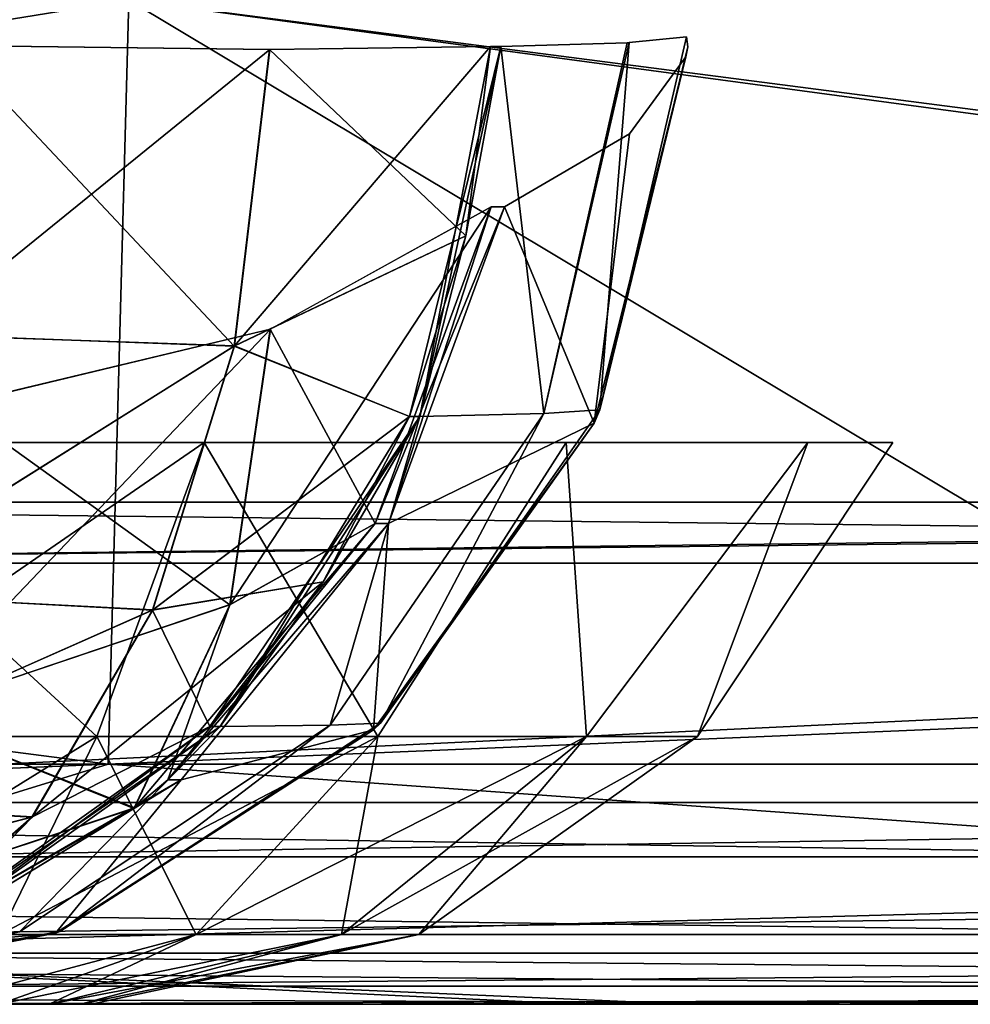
# Model space of a CAD drawing. Header units: millimetres. Extents: x -125 to 125, y -4 to 53.
# Tile 327 of 446: x 76.48 to 78.38, y -2 to -0.04. Entities that reach past the tile are written whole.
import ezdxf

# ---------------------------------------------------------------- set-up
doc = ezdxf.new("R2010")
doc.units = ezdxf.units.MM
doc.header["$LTSCALE"] = 65.185185
for name, color, linetype in [('1', 7, 'CONTINUOUS'), ('104', 7, 'CONTINUOUS'), ('105', 7, 'CONTINUOUS'), ('106', 7, 'CONTINUOUS'), ('107', 7, 'CONTINUOUS'), ('108', 7, 'CONTINUOUS'), ('109', 7, 'CONTINUOUS'), ('110', 7, 'CONTINUOUS'), ('121', 7, 'CONTINUOUS'), ('122', 7, 'CONTINUOUS'), ('123', 7, 'CONTINUOUS'), ('124', 7, 'CONTINUOUS'), ('125', 7, 'CONTINUOUS'), ('126', 7, 'CONTINUOUS'), ('127', 7, 'CONTINUOUS'), ('14', 7, 'CONTINUOUS'), ('18', 7, 'CONTINUOUS'), ('196', 7, 'CONTINUOUS'), ('197', 7, 'CONTINUOUS'), ('20', 7, 'CONTINUOUS'), ('205', 7, 'CONTINUOUS'), ('207', 7, 'CONTINUOUS'), ('209', 7, 'CONTINUOUS'), ('211', 7, 'CONTINUOUS'), ('4', 7, 'CONTINUOUS'), ('6', 7, 'CONTINUOUS')]:
    doc.layers.add(name, color=color, linetype=linetype)

msp = doc.modelspace()

# ---------------------------------------------------------------- linework, layer by layer
at = {"layer": '1', "color": 7, "linetype": 'CONTINUOUS'}
for points in [[(77.0002, -2, -124.334), (68.5248, -2, -122.5202), (67.2976, -2, -124.334), (77.0002, -2, -124.334)], [(77.5963, -2, -122.5707), (68.5248, -2, -122.5202), (77.0002, -2, -124.334), (77.5963, -2, -122.5707)], [(77.814, -2, 122.572), (76.0604, -2, 124.334), (68.7932, -2, 122.5215), (77.814, -2, 122.572)], [(77.0002, -2, 124.334), (76.0604, -2, 124.334), (77.814, -2, 122.572), (77.0002, -2, 124.334)], [(88.0069, -2, 124.334), (77.0002, -2, 124.334), (86.835, -2, 122.6287), (88.0069, -2, 124.334)], [(86.835, -2, 122.6287), (77.0002, -2, 124.334), (77.814, -2, 122.572), (86.835, -2, 122.6287)], [(79.2441, -2, -124.334), (77.5963, -2, -122.5707), (77.0002, -2, -124.334), (79.2441, -2, -124.334)], [(86.6941, -2, -122.6278), (77.5963, -2, -122.5707), (79.2441, -2, -124.334), (86.6941, -2, -122.6278)]]:
    msp.add_3dface(points, dxfattribs=at)
at = {"layer": '104', "color": 7, "linetype": 'CONTINUOUS'}
for points in [[(77.2805, -0.8292, 110.6939), (77.4416, -0.0927, 110.7691), (77.2598, -0.8292, 110.7382), (77.2805, -0.8292, 110.6939)], [(77.2598, -0.8292, 110.7382), (77.4416, -0.0927, 110.7691), (77.3723, -0.4694, 110.7906), (77.2598, -0.8292, 110.7382)], [(77.4416, -0.0927, 110.7691), (77.421, -0.0927, 110.8133), (77.3723, -0.4694, 110.7906), (77.4416, -0.0927, 110.7691)], [(76.862, -1.4466, 110.5525), (77.2805, -0.8292, 110.6939), (77.0877, -1.1589, 110.6578), (76.862, -1.4466, 110.5525)], [(76.8826, -1.4466, 110.5083), (77.2805, -0.8292, 110.6939), (76.862, -1.4466, 110.5525), (76.8826, -1.4466, 110.5083)], [(77.0877, -1.1589, 110.6578), (77.2805, -0.8292, 110.6939), (77.2598, -0.8292, 110.7382), (77.0877, -1.1589, 110.6578)], [(76.3053, -1.8565, 110.2389), (76.8826, -1.4466, 110.5083), (76.2846, -1.8565, 110.2832), (76.3053, -1.8565, 110.2389)], [(76.2846, -1.8565, 110.2832), (76.8826, -1.4466, 110.5083), (76.862, -1.4466, 110.5525), (76.2846, -1.8565, 110.2832)]]:
    msp.add_3dface(points, dxfattribs=at)
at = {"layer": '105', "color": 7, "linetype": 'CONTINUOUS'}
for points in [[(77.8117, -0.0734, 109.2893), (77.6979, -0.0846, 110.047), (77.6393, -0.8159, 109.2803), (77.8117, -0.0734, 109.2893)], [(77.4416, -0.0927, 110.7691), (77.2805, -0.8292, 110.6939), (77.5274, -0.8236, 110.0045), (77.4416, -0.0927, 110.7691)], [(77.6934, -0.0848, 110.0648), (77.4416, -0.0927, 110.7691), (77.5274, -0.8236, 110.0045), (77.6934, -0.0848, 110.0648)], [(77.6979, -0.0846, 110.047), (77.5274, -0.8236, 110.0045), (77.6393, -0.8159, 109.2803), (77.6979, -0.0846, 110.047)], [(77.6979, -0.0846, 110.047), (77.6934, -0.0848, 110.0648), (77.5274, -0.8236, 110.0045), (77.6979, -0.0846, 110.047)], [(77.5274, -0.8236, 110.0045), (77.1019, -1.4438, 109.8983), (77.202, -1.4399, 109.2572), (77.5274, -0.8236, 110.0045)], [(77.5274, -0.8236, 110.0045), (77.2805, -0.8292, 110.6939), (77.1019, -1.4438, 109.8983), (77.5274, -0.8236, 110.0045)], [(77.6393, -0.8159, 109.2803), (77.5274, -0.8236, 110.0045), (77.202, -1.4399, 109.2572), (77.6393, -0.8159, 109.2803)], [(77.2805, -0.8292, 110.6939), (76.8826, -1.4466, 110.5083), (77.1019, -1.4438, 109.8983), (77.2805, -0.8292, 110.6939)], [(76.8826, -1.4466, 110.5083), (76.3053, -1.8565, 110.2389), (76.4827, -1.8557, 109.7438), (76.8826, -1.4466, 110.5083)], [(77.1019, -1.4438, 109.8983), (76.4827, -1.8557, 109.7438), (76.5632, -1.8547, 109.2235), (77.1019, -1.4438, 109.8983)], [(77.1019, -1.4438, 109.8983), (76.8826, -1.4466, 110.5083), (76.4827, -1.8557, 109.7438), (77.1019, -1.4438, 109.8983)], [(77.202, -1.4399, 109.2572), (77.1019, -1.4438, 109.8983), (76.5632, -1.8547, 109.2235), (77.202, -1.4399, 109.2572)], [(75.7591, -2, 109.5632), (75.8159, -2, 109.1842), (76.5632, -1.8547, 109.2235), (75.7591, -2, 109.5632)], [(76.4827, -1.8557, 109.7438), (75.7591, -2, 109.5632), (76.5632, -1.8547, 109.2235), (76.4827, -1.8557, 109.7438)]]:
    msp.add_3dface(points, dxfattribs=at)
at = {"layer": '106', "color": 7, "linetype": 'CONTINUOUS'}
for points in [[(77.6983, -0.2664, 108.3011), (77.8107, -0.1128, 109.0402), (77.6278, -0.8429, 109.0487), (77.6983, -0.2664, 108.3011)], [(77.4491, -0.4119, 107.5902), (77.6983, -0.2664, 108.3011), (77.6278, -0.8429, 109.0487), (77.4491, -0.4119, 107.5902)], [(77.2178, -1.0424, 107.6859), (77.4491, -0.4119, 107.5902), (77.6278, -0.8429, 109.0487), (77.2178, -1.0424, 107.6859)], [(77.1883, -1.4536, 109.0691), (77.2178, -1.0424, 107.6859), (77.6278, -0.8429, 109.0487), (77.1883, -1.4536, 109.0691)], [(76.805, -1.553, 107.8565), (77.2178, -1.0424, 107.6859), (77.1883, -1.4536, 109.0691), (76.805, -1.553, 107.8565)], [(76.5544, -1.8584, 109.0985), (76.805, -1.553, 107.8565), (77.1883, -1.4536, 109.0691), (76.5544, -1.8584, 109.0985)], [(76.2583, -1.8849, 108.0826), (76.805, -1.553, 107.8565), (76.5544, -1.8584, 109.0985), (76.2583, -1.8849, 108.0826)], [(75.816, -2, 109.1327), (76.2583, -1.8849, 108.0826), (76.5544, -1.8584, 109.0985), (75.816, -2, 109.1327)]]:
    msp.add_3dface(points, dxfattribs=at)
at = {"layer": '107', "color": 7, "linetype": 'CONTINUOUS'}
for points in [[(77.4227, -0.4119, 107.5263), (77.2178, -1.0424, 107.6859), (77.1914, -1.0424, 107.622), (77.4227, -0.4119, 107.5263)], [(77.4491, -0.4119, 107.5902), (77.2178, -1.0424, 107.6859), (77.4227, -0.4119, 107.5263), (77.4491, -0.4119, 107.5902)], [(77.2178, -1.0424, 107.6859), (76.805, -1.553, 107.8565), (76.7786, -1.553, 107.7926), (77.2178, -1.0424, 107.6859)], [(77.1914, -1.0424, 107.622), (77.2178, -1.0424, 107.6859), (76.7786, -1.553, 107.7926), (77.1914, -1.0424, 107.622)], [(76.805, -1.553, 107.8565), (76.2583, -1.8849, 108.0826), (76.7108, -1.6098, 107.8207), (76.805, -1.553, 107.8565)], [(76.7786, -1.553, 107.7926), (76.805, -1.553, 107.8565), (76.7108, -1.6098, 107.8207), (76.7786, -1.553, 107.7926)], [(76.7108, -1.6098, 107.8207), (76.2583, -1.8849, 108.0826), (76.2319, -1.8849, 108.0187), (76.7108, -1.6098, 107.8207)]]:
    msp.add_3dface(points, dxfattribs=at)
at = {"layer": '108', "color": 7, "linetype": 'CONTINUOUS'}
for points in [[(77.4227, -0.4119, 107.5263), (77.1914, -1.0424, 107.622), (76.9823, -0.6554, 106.971), (77.4227, -0.4119, 107.5263)], [(76.9823, -0.6554, 106.971), (76.9021, -1.2043, 107.3305), (76.3491, -0.8071, 106.5984), (76.9823, -0.6554, 106.971)], [(76.9823, -0.6554, 106.971), (77.1914, -1.0424, 107.622), (76.9021, -1.2043, 107.3305), (76.9823, -0.6554, 106.971)], [(76.3491, -0.8071, 106.5984), (76.9021, -1.2043, 107.3305), (76.2477, -1.4251, 107.0221), (76.3491, -0.8071, 106.5984)], [(77.1914, -1.0424, 107.622), (76.7786, -1.553, 107.7926), (76.9021, -1.2043, 107.3305), (77.1914, -1.0424, 107.622)], [(76.9021, -1.2043, 107.3305), (76.7108, -1.6098, 107.8207), (76.2477, -1.4251, 107.0221), (76.9021, -1.2043, 107.3305)], [(76.7786, -1.553, 107.7926), (76.7108, -1.6098, 107.8207), (76.9021, -1.2043, 107.3305), (76.7786, -1.553, 107.7926)], [(76.2477, -1.4251, 107.0221), (76.7108, -1.6098, 107.8207), (76.0055, -1.8432, 107.6037), (76.2477, -1.4251, 107.0221)], [(76.7108, -1.6098, 107.8207), (76.2319, -1.8849, 108.0187), (76.0055, -1.8432, 107.6037), (76.7108, -1.6098, 107.8207)]]:
    msp.add_3dface(points, dxfattribs=at)
at = {"layer": '109', "color": 7, "linetype": 'CONTINUOUS'}
for points in [[(77.8117, -0.0734, 109.2893), (77.6393, -0.8159, 109.2803), (77.8144, -0.0932, 109.1648), (77.8117, -0.0734, 109.2893)], [(77.6393, -0.8159, 109.2803), (77.8107, -0.1128, 109.0402), (77.8144, -0.0932, 109.1648), (77.6393, -0.8159, 109.2803)], [(77.8107, -0.1128, 109.0402), (77.6393, -0.8159, 109.2803), (77.6278, -0.8429, 109.0487), (77.8107, -0.1128, 109.0402)], [(77.6393, -0.8159, 109.2803), (77.202, -1.4399, 109.2572), (77.6278, -0.8429, 109.0487), (77.6393, -0.8159, 109.2803)], [(77.202, -1.4399, 109.2572), (77.1883, -1.4536, 109.0691), (77.6278, -0.8429, 109.0487), (77.202, -1.4399, 109.2572)], [(77.202, -1.4399, 109.2572), (76.5632, -1.8547, 109.2235), (77.1883, -1.4536, 109.0691), (77.202, -1.4399, 109.2572)], [(76.5632, -1.8547, 109.2235), (76.5544, -1.8584, 109.0985), (77.1883, -1.4536, 109.0691), (76.5632, -1.8547, 109.2235)], [(76.5632, -1.8547, 109.2235), (75.8159, -2, 109.1842), (76.5544, -1.8584, 109.0985), (76.5632, -1.8547, 109.2235)], [(75.8159, -2, 109.1842), (75.8166, -2, 109.1584), (76.5544, -1.8584, 109.0985), (75.8159, -2, 109.1842)], [(75.8166, -2, 109.1584), (75.816, -2, 109.1327), (76.5544, -1.8584, 109.0985), (75.8166, -2, 109.1584)]]:
    msp.add_3dface(points, dxfattribs=at)
at = {"layer": '110', "color": 7, "linetype": 'CONTINUOUS'}
for points in [[(76.3477, -0.0906, 111.8256), (76.2803, -0.6667, 111.7313), (76.9815, -0.0986, 111.4214), (76.3477, -0.0906, 111.8256)], [(77.421, -0.0927, 110.8133), (76.9815, -0.0986, 111.4214), (76.9112, -0.6887, 111.3228), (77.421, -0.0927, 110.8133)], [(77.3723, -0.4694, 110.7906), (77.421, -0.0927, 110.8133), (76.9112, -0.6887, 111.3228), (77.3723, -0.4694, 110.7906)], [(76.9815, -0.0986, 111.4214), (76.2803, -0.6667, 111.7313), (76.9112, -0.6887, 111.3228), (76.9815, -0.0986, 111.4214)], [(77.2598, -0.8292, 110.7382), (77.3723, -0.4694, 110.7906), (76.9112, -0.6887, 111.3228), (77.2598, -0.8292, 110.7382)], [(76.2803, -0.6667, 111.7313), (76.1246, -1.1827, 111.4973), (76.9112, -0.6887, 111.3228), (76.2803, -0.6667, 111.7313)], [(76.9112, -0.6887, 111.3228), (76.1246, -1.1827, 111.4973), (76.7484, -1.2145, 111.0778), (76.9112, -0.6887, 111.3228)], [(77.2598, -0.8292, 110.7382), (76.9112, -0.6887, 111.3228), (76.7484, -1.2145, 111.0778), (77.2598, -0.8292, 110.7382)], [(77.0877, -1.1589, 110.6578), (77.2598, -0.8292, 110.7382), (76.7484, -1.2145, 111.0778), (77.0877, -1.1589, 110.6578)], [(77.0877, -1.1589, 110.6578), (76.7484, -1.2145, 111.0778), (76.5084, -1.6263, 110.7095), (77.0877, -1.1589, 110.6578)], [(76.862, -1.4466, 110.5525), (77.0877, -1.1589, 110.6578), (76.5084, -1.6263, 110.7095), (76.862, -1.4466, 110.5525)], [(76.1246, -1.1827, 111.4973), (75.8946, -1.5926, 111.1446), (76.7484, -1.2145, 111.0778), (76.1246, -1.1827, 111.4973)], [(76.7484, -1.2145, 111.0778), (75.8946, -1.5926, 111.1446), (76.5084, -1.6263, 110.7095), (76.7484, -1.2145, 111.0778)], [(76.2846, -1.8565, 110.2832), (76.862, -1.4466, 110.5525), (76.5084, -1.6263, 110.7095), (76.2846, -1.8565, 110.2832)], [(75.8946, -1.5926, 111.1446), (75.6105, -1.8598, 110.7043), (76.5084, -1.6263, 110.7095), (75.8946, -1.5926, 111.1446)], [(75.6105, -1.8598, 110.7043), (76.2118, -1.8867, 110.2492), (76.5084, -1.6263, 110.7095), (75.6105, -1.8598, 110.7043)], [(76.2118, -1.8867, 110.2492), (76.2846, -1.8565, 110.2832), (76.5084, -1.6263, 110.7095), (76.2118, -1.8867, 110.2492)]]:
    msp.add_3dface(points, dxfattribs=at)
at = {"layer": '121', "color": 7, "linetype": 'CONTINUOUS'}
for points in [[(77.3723, -0.4694, -110.7906), (77.421, -0.0927, -110.8133), (77.2805, -0.8292, -110.6939), (77.3723, -0.4694, -110.7906)], [(77.2805, -0.8292, -110.6939), (77.421, -0.0927, -110.8133), (77.4416, -0.0927, -110.7691), (77.2805, -0.8292, -110.6939)], [(77.2598, -0.8292, -110.7382), (77.3723, -0.4694, -110.7906), (77.2805, -0.8292, -110.6939), (77.2598, -0.8292, -110.7382)], [(76.8826, -1.4466, -110.5083), (77.2598, -0.8292, -110.7382), (77.2805, -0.8292, -110.6939), (76.8826, -1.4466, -110.5083)], [(77.0877, -1.1589, -110.6578), (77.2598, -0.8292, -110.7382), (76.8826, -1.4466, -110.5083), (77.0877, -1.1589, -110.6578)], [(76.862, -1.4466, -110.5525), (77.0877, -1.1589, -110.6578), (76.8826, -1.4466, -110.5083), (76.862, -1.4466, -110.5525)], [(76.2846, -1.8565, -110.2832), (76.862, -1.4466, -110.5525), (76.3053, -1.8565, -110.2389), (76.2846, -1.8565, -110.2832)], [(76.3053, -1.8565, -110.2389), (76.862, -1.4466, -110.5525), (76.8826, -1.4466, -110.5083), (76.3053, -1.8565, -110.2389)]]:
    msp.add_3dface(points, dxfattribs=at)
at = {"layer": '122', "color": 7, "linetype": 'CONTINUOUS'}
for points in [[(77.6393, -0.8159, -109.2803), (77.6979, -0.0846, -110.047), (77.8117, -0.0734, -109.2893), (77.6393, -0.8159, -109.2803)], [(77.2805, -0.8292, -110.6939), (77.4416, -0.0927, -110.7691), (77.5274, -0.8236, -110.0045), (77.2805, -0.8292, -110.6939)], [(77.5274, -0.8236, -110.0045), (77.4416, -0.0927, -110.7691), (77.6934, -0.0848, -110.0648), (77.5274, -0.8236, -110.0045)], [(77.6979, -0.0846, -110.047), (77.5274, -0.8236, -110.0045), (77.6934, -0.0848, -110.0648), (77.6979, -0.0846, -110.047)], [(77.5274, -0.8236, -110.0045), (77.6979, -0.0846, -110.047), (77.6393, -0.8159, -109.2803), (77.5274, -0.8236, -110.0045)], [(77.1019, -1.4438, -109.8983), (77.2805, -0.8292, -110.6939), (77.5274, -0.8236, -110.0045), (77.1019, -1.4438, -109.8983)], [(77.1019, -1.4438, -109.8983), (77.5274, -0.8236, -110.0045), (77.202, -1.4399, -109.2572), (77.1019, -1.4438, -109.8983)], [(77.202, -1.4399, -109.2572), (77.5274, -0.8236, -110.0045), (77.6393, -0.8159, -109.2803), (77.202, -1.4399, -109.2572)], [(76.8826, -1.4466, -110.5083), (77.2805, -0.8292, -110.6939), (77.1019, -1.4438, -109.8983), (76.8826, -1.4466, -110.5083)], [(76.3053, -1.8565, -110.2389), (76.8826, -1.4466, -110.5083), (76.4827, -1.8557, -109.7438), (76.3053, -1.8565, -110.2389)], [(76.4827, -1.8557, -109.7438), (76.8826, -1.4466, -110.5083), (77.1019, -1.4438, -109.8983), (76.4827, -1.8557, -109.7438)], [(76.4827, -1.8557, -109.7438), (77.1019, -1.4438, -109.8983), (76.5632, -1.8547, -109.2235), (76.4827, -1.8557, -109.7438)], [(76.5632, -1.8547, -109.2235), (77.1019, -1.4438, -109.8983), (77.202, -1.4399, -109.2572), (76.5632, -1.8547, -109.2235)], [(75.8159, -2, -109.1842), (76.4827, -1.8557, -109.7438), (76.5632, -1.8547, -109.2235), (75.8159, -2, -109.1842)]]:
    msp.add_3dface(points, dxfattribs=at)
at = {"layer": '123', "color": 7, "linetype": 'CONTINUOUS'}
for points in [[(77.6278, -0.8429, -109.0487), (77.8107, -0.1128, -109.0402), (77.6983, -0.2664, -108.3011), (77.6278, -0.8429, -109.0487)], [(77.4491, -0.4119, -107.5902), (77.6278, -0.8429, -109.0487), (77.6983, -0.2664, -108.3011), (77.4491, -0.4119, -107.5902)], [(77.2178, -1.0424, -107.6859), (77.6278, -0.8429, -109.0487), (77.4491, -0.4119, -107.5902), (77.2178, -1.0424, -107.6859)], [(77.1883, -1.4536, -109.0691), (77.6278, -0.8429, -109.0487), (77.2178, -1.0424, -107.6859), (77.1883, -1.4536, -109.0691)], [(76.805, -1.553, -107.8565), (77.1883, -1.4536, -109.0691), (77.2178, -1.0424, -107.6859), (76.805, -1.553, -107.8565)], [(76.5544, -1.8584, -109.0985), (77.1883, -1.4536, -109.0691), (76.805, -1.553, -107.8565), (76.5544, -1.8584, -109.0985)], [(76.2583, -1.8849, -108.0826), (76.5544, -1.8584, -109.0985), (76.805, -1.553, -107.8565), (76.2583, -1.8849, -108.0826)], [(75.6404, -2, -108.338), (75.7625, -2, -108.7274), (76.5544, -1.8584, -109.0985), (75.6404, -2, -108.338)], [(75.6404, -2, -108.338), (76.5544, -1.8584, -109.0985), (76.2583, -1.8849, -108.0826), (75.6404, -2, -108.338)], [(75.7625, -2, -108.7274), (75.816, -2, -109.1327), (76.5544, -1.8584, -109.0985), (75.7625, -2, -108.7274)]]:
    msp.add_3dface(points, dxfattribs=at)
at = {"layer": '124', "color": 7, "linetype": 'CONTINUOUS'}
for points in [[(77.1914, -1.0424, -107.622), (77.4491, -0.4119, -107.5902), (77.4227, -0.4119, -107.5263), (77.1914, -1.0424, -107.622)], [(77.2178, -1.0424, -107.6859), (77.4491, -0.4119, -107.5902), (77.1914, -1.0424, -107.622), (77.2178, -1.0424, -107.6859)], [(76.805, -1.553, -107.8565), (77.2178, -1.0424, -107.6859), (76.7786, -1.553, -107.7926), (76.805, -1.553, -107.8565)], [(76.7786, -1.553, -107.7926), (77.2178, -1.0424, -107.6859), (77.1914, -1.0424, -107.622), (76.7786, -1.553, -107.7926)], [(76.2583, -1.8849, -108.0826), (76.805, -1.553, -107.8565), (76.2319, -1.8849, -108.0187), (76.2583, -1.8849, -108.0826)], [(76.2319, -1.8849, -108.0187), (76.805, -1.553, -107.8565), (76.7118, -1.609, -107.8203), (76.2319, -1.8849, -108.0187)], [(76.7118, -1.609, -107.8203), (76.805, -1.553, -107.8565), (76.7786, -1.553, -107.7926), (76.7118, -1.609, -107.8203)]]:
    msp.add_3dface(points, dxfattribs=at)
at = {"layer": '125', "color": 7, "linetype": 'CONTINUOUS'}
for points in [[(77.1914, -1.0424, -107.622), (77.4227, -0.4119, -107.5263), (76.9028, -1.2037, -107.3307), (77.1914, -1.0424, -107.622)], [(76.9028, -1.2037, -107.3307), (77.4227, -0.4119, -107.5263), (76.9828, -0.6552, -106.9715), (76.9028, -1.2037, -107.3307)], [(76.9028, -1.2037, -107.3307), (76.9828, -0.6552, -106.9715), (76.2485, -1.4248, -107.0222), (76.9028, -1.2037, -107.3307)], [(76.9828, -0.6552, -106.9715), (76.3498, -0.807, -106.5986), (76.2485, -1.4248, -107.0222), (76.9828, -0.6552, -106.9715)], [(76.7118, -1.609, -107.8203), (76.7786, -1.553, -107.7926), (77.1914, -1.0424, -107.622), (76.7118, -1.609, -107.8203)], [(76.7118, -1.609, -107.8203), (77.1914, -1.0424, -107.622), (76.9028, -1.2037, -107.3307), (76.7118, -1.609, -107.8203)], [(76.7118, -1.609, -107.8203), (76.9028, -1.2037, -107.3307), (76.2485, -1.4248, -107.0222), (76.7118, -1.609, -107.8203)], [(76.0064, -1.8429, -107.6035), (76.7118, -1.609, -107.8203), (76.2485, -1.4248, -107.0222), (76.0064, -1.8429, -107.6035)], [(76.2319, -1.8849, -108.0187), (76.7118, -1.609, -107.8203), (76.0064, -1.8429, -107.6035), (76.2319, -1.8849, -108.0187)]]:
    msp.add_3dface(points, dxfattribs=at)
at = {"layer": '126', "color": 7, "linetype": 'CONTINUOUS'}
for points in [[(77.6393, -0.8159, -109.2803), (77.8117, -0.0734, -109.2893), (77.8144, -0.0932, -109.1648), (77.6393, -0.8159, -109.2803)], [(77.8107, -0.1128, -109.0402), (77.6393, -0.8159, -109.2803), (77.8144, -0.0932, -109.1648), (77.8107, -0.1128, -109.0402)], [(77.6393, -0.8159, -109.2803), (77.8107, -0.1128, -109.0402), (77.6278, -0.8429, -109.0487), (77.6393, -0.8159, -109.2803)], [(77.202, -1.4399, -109.2572), (77.6393, -0.8159, -109.2803), (77.6278, -0.8429, -109.0487), (77.202, -1.4399, -109.2572)], [(77.202, -1.4399, -109.2572), (77.6278, -0.8429, -109.0487), (77.1883, -1.4536, -109.0691), (77.202, -1.4399, -109.2572)], [(76.5632, -1.8547, -109.2235), (77.202, -1.4399, -109.2572), (77.1883, -1.4536, -109.0691), (76.5632, -1.8547, -109.2235)], [(76.5632, -1.8547, -109.2235), (77.1883, -1.4536, -109.0691), (76.5544, -1.8584, -109.0985), (76.5632, -1.8547, -109.2235)], [(75.8166, -2, -109.1584), (75.8159, -2, -109.1842), (76.5632, -1.8547, -109.2235), (75.8166, -2, -109.1584)], [(75.816, -2, -109.1327), (75.8166, -2, -109.1584), (76.5632, -1.8547, -109.2235), (75.816, -2, -109.1327)], [(75.816, -2, -109.1327), (76.5632, -1.8547, -109.2235), (76.5544, -1.8584, -109.0985), (75.816, -2, -109.1327)]]:
    msp.add_3dface(points, dxfattribs=at)
at = {"layer": '127', "color": 7, "linetype": 'CONTINUOUS'}
for points in [[(76.2796, -0.6663, -111.7316), (76.347, -0.0906, -111.8259), (76.9106, -0.6891, -111.3232), (76.2796, -0.6663, -111.7316)], [(76.347, -0.0906, -111.8259), (76.981, -0.0986, -111.4219), (76.9106, -0.6891, -111.3232), (76.347, -0.0906, -111.8259)], [(77.421, -0.0927, -110.8133), (77.3723, -0.4694, -110.7906), (76.981, -0.0986, -111.4219), (77.421, -0.0927, -110.8133)], [(76.981, -0.0986, -111.4219), (77.3723, -0.4694, -110.7906), (76.9106, -0.6891, -111.3232), (76.981, -0.0986, -111.4219)], [(77.3723, -0.4694, -110.7906), (77.2598, -0.8292, -110.7382), (76.9106, -0.6891, -111.3232), (77.3723, -0.4694, -110.7906)], [(76.1241, -1.1821, -111.4979), (76.2796, -0.6663, -111.7316), (76.9106, -0.6891, -111.3232), (76.1241, -1.1821, -111.4979)], [(76.7476, -1.215, -111.078), (76.1241, -1.1821, -111.4979), (76.9106, -0.6891, -111.3232), (76.7476, -1.215, -111.078)], [(77.2598, -0.8292, -110.7382), (76.7476, -1.215, -111.078), (76.9106, -0.6891, -111.3232), (77.2598, -0.8292, -110.7382)], [(77.2598, -0.8292, -110.7382), (77.0877, -1.1589, -110.6578), (76.7476, -1.215, -111.078), (77.2598, -0.8292, -110.7382)], [(77.0877, -1.1589, -110.6578), (76.862, -1.4466, -110.5525), (76.7476, -1.215, -111.078), (77.0877, -1.1589, -110.6578)], [(75.8943, -1.5919, -111.1456), (76.1241, -1.1821, -111.4979), (76.7476, -1.215, -111.078), (75.8943, -1.5919, -111.1456)], [(76.5074, -1.627, -110.7093), (75.8943, -1.5919, -111.1456), (76.7476, -1.215, -111.078), (76.5074, -1.627, -110.7093)], [(76.862, -1.4466, -110.5525), (76.5074, -1.627, -110.7093), (76.7476, -1.215, -111.078), (76.862, -1.4466, -110.5525)], [(76.862, -1.4466, -110.5525), (76.2846, -1.8565, -110.2832), (76.5074, -1.627, -110.7093), (76.862, -1.4466, -110.5525)], [(75.6105, -1.8592, -110.7057), (75.8943, -1.5919, -111.1456), (76.5074, -1.627, -110.7093), (75.6105, -1.8592, -110.7057)], [(76.2105, -1.8872, -110.2486), (75.6105, -1.8592, -110.7057), (76.5074, -1.627, -110.7093), (76.2105, -1.8872, -110.2486)], [(76.2846, -1.8565, -110.2832), (76.2105, -1.8872, -110.2486), (76.5074, -1.627, -110.7093), (76.2846, -1.8565, -110.2832)]]:
    msp.add_3dface(points, dxfattribs=at)
at = {"layer": '14', "color": 7, "linetype": 'CONTINUOUS'}
for points in [[(67.2976, -1.5218, -124.8336), (76.6595, -1.5218, -124.8336), (79.2441, -1.7064, -124.7895), (67.2976, -1.5218, -124.8336)], [(67.2976, -1.7064, -124.7895), (67.2976, -1.5218, -124.8336), (79.2441, -1.7064, -124.7895), (67.2976, -1.7064, -124.7895)], [(76.6595, -1.5218, -124.8336), (79.2441, -1.5218, -124.8336), (79.2441, -1.7064, -124.7895), (76.6595, -1.5218, -124.8336)], [(67.2976, -1.8612, -124.6798), (67.2976, -1.7064, -124.7895), (79.2441, -1.8612, -124.6798), (67.2976, -1.8612, -124.6798)], [(79.2441, -1.8612, -124.6798), (67.2976, -1.7064, -124.7895), (79.2441, -1.7064, -124.7895), (79.2441, -1.8612, -124.6798)], [(67.2976, -1.964, -124.5203), (67.2976, -1.8612, -124.6798), (79.2441, -1.964, -124.5203), (67.2976, -1.964, -124.5203)], [(79.2441, -1.964, -124.5203), (67.2976, -1.8612, -124.6798), (79.2441, -1.8612, -124.6798), (79.2441, -1.964, -124.5203)], [(77.0002, -2, -124.334), (67.2976, -2, -124.334), (67.2976, -1.964, -124.5203), (77.0002, -2, -124.334)], [(79.2441, -2, -124.334), (77.0002, -2, -124.334), (67.2976, -1.964, -124.5203), (79.2441, -2, -124.334)], [(79.2441, -2, -124.334), (67.2976, -1.964, -124.5203), (79.2441, -1.964, -124.5203), (79.2441, -2, -124.334)]]:
    msp.add_3dface(points, dxfattribs=at)
at = {"layer": '18', "color": 7, "linetype": 'CONTINUOUS'}
for points in [[(88.0069, -1.7064, 124.7895), (88.0069, -1.5218, 124.8336), (76.0604, -1.7064, 124.7895), (88.0069, -1.7064, 124.7895)], [(88.0069, -1.5218, 124.8336), (76.6595, -1.5218, 124.8336), (76.0604, -1.7064, 124.7895), (88.0069, -1.5218, 124.8336)], [(76.6595, -1.5218, 124.8336), (76.0604, -1.5218, 124.8336), (76.0604, -1.7064, 124.7895), (76.6595, -1.5218, 124.8336)], [(76.0604, -1.8612, 124.6798), (88.0069, -1.7064, 124.7895), (76.0604, -1.7064, 124.7895), (76.0604, -1.8612, 124.6798)], [(88.0069, -1.8612, 124.6798), (88.0069, -1.7064, 124.7895), (76.0604, -1.8612, 124.6798), (88.0069, -1.8612, 124.6798)], [(76.0604, -1.964, 124.5203), (88.0069, -1.8612, 124.6798), (76.0604, -1.8612, 124.6798), (76.0604, -1.964, 124.5203)], [(88.0069, -1.964, 124.5203), (88.0069, -1.8612, 124.6798), (76.0604, -1.964, 124.5203), (88.0069, -1.964, 124.5203)], [(76.0604, -2, 124.334), (88.0069, -1.964, 124.5203), (76.0604, -1.964, 124.5203), (76.0604, -2, 124.334)], [(76.0604, -2, 124.334), (77.0002, -2, 124.334), (88.0069, -1.964, 124.5203), (76.0604, -2, 124.334)], [(77.0002, -2, 124.334), (88.0069, -2, 124.334), (88.0069, -1.964, 124.5203), (77.0002, -2, 124.334)]]:
    msp.add_3dface(points, dxfattribs=at)
at = {"layer": '196', "color": 7, "linetype": 'CONTINUOUS'}
for points in [[(76.5417, -2, -35.8128), (76.4423, -2, -35.0577), (76.4423, -2, -35.9423), (76.5417, -2, -35.8128)], [(76.5417, -2, -35.1872), (76.4423, -2, -35.0577), (76.5417, -2, -35.8128), (76.5417, -2, -35.1872)], [(76.6042, -2, -35.3381), (76.5417, -2, -35.1872), (76.6042, -2, -35.6619), (76.6042, -2, -35.3381)], [(76.6042, -2, -35.6619), (76.5417, -2, -35.1872), (76.5417, -2, -35.8128), (76.6042, -2, -35.6619)], [(76.6256, -2, -35.5), (76.6042, -2, -35.3381), (76.6042, -2, -35.6619), (76.6256, -2, -35.5)]]:
    msp.add_3dface(points, dxfattribs=at)
at = {"layer": '197', "color": 7, "linetype": 'CONTINUOUS'}
for points in [[(76.6369, -1.4666, -37.2498), (76, -1.4666, -37.3621), (76.8507, -0.8814, -37.5538), (76.6369, -1.4666, -37.2498)], [(76, -1.4666, -37.3621), (76, -0.8814, -37.723), (76.8507, -0.8814, -37.5538), (76, -1.4666, -37.3621)], [(76, -1.4666, -33.6379), (76.6369, -1.4666, -33.7502), (76, -0.8814, -33.277), (76, -1.4666, -33.6379)], [(76, -0.8814, -33.277), (76.6369, -1.4666, -33.7502), (76.8507, -0.8814, -33.4462), (76, -0.8814, -33.277)], [(77.1969, -1.4666, -36.9264), (76.6369, -1.4666, -37.2498), (76.8507, -0.8814, -37.5538), (77.1969, -1.4666, -36.9264)], [(76.6369, -1.4666, -33.7502), (77.1969, -1.4666, -34.0736), (76.8507, -0.8814, -33.4462), (76.6369, -1.4666, -33.7502)], [(76.8507, -0.8814, -33.4462), (77.1969, -1.4666, -34.0736), (77.5719, -0.8814, -33.9281), (76.8507, -0.8814, -33.4462)], [(77.5719, -0.8814, -37.0719), (77.1969, -1.4666, -36.9264), (76.8507, -0.8814, -37.5538), (77.5719, -0.8814, -37.0719)], [(77.6126, -1.4666, -36.431), (77.1969, -1.4666, -36.9264), (77.5719, -0.8814, -37.0719), (77.6126, -1.4666, -36.431)], [(77.1969, -1.4666, -34.0736), (77.6126, -1.4666, -34.569), (77.5719, -0.8814, -33.9281), (77.1969, -1.4666, -34.0736)], [(77.5719, -0.8814, -33.9281), (77.6126, -1.4666, -34.569), (78.0538, -0.8814, -34.6493), (77.5719, -0.8814, -33.9281)], [(78.0538, -0.8814, -36.3507), (77.6126, -1.4666, -36.431), (77.5719, -0.8814, -37.0719), (78.0538, -0.8814, -36.3507)], [(77.6126, -1.4666, -34.569), (77.8338, -1.4666, -35.1767), (78.0538, -0.8814, -34.6493), (77.6126, -1.4666, -34.569)], [(77.8338, -1.4666, -35.8233), (77.6126, -1.4666, -36.431), (78.0538, -0.8814, -36.3507), (77.8338, -1.4666, -35.8233)], [(77.8338, -1.4666, -35.1767), (77.8338, -1.4666, -35.8233), (78.223, -0.8814, -35.5), (77.8338, -1.4666, -35.1767)], [(78.0538, -0.8814, -34.6493), (77.8338, -1.4666, -35.1767), (78.223, -0.8814, -35.5), (78.0538, -0.8814, -34.6493)], [(78.223, -0.8814, -35.5), (77.8338, -1.4666, -35.8233), (78.0538, -0.8814, -36.3507), (78.223, -0.8814, -35.5)], [(76, -1.4666, -33.6379), (76.444, -1.8612, -34.28), (76.6369, -1.4666, -33.7502), (76, -1.4666, -33.6379)], [(76.444, -1.8612, -36.72), (76, -1.8612, -36.7983), (76.6369, -1.4666, -37.2498), (76.444, -1.8612, -36.72)], [(76, -1.8612, -36.7983), (76, -1.4666, -37.3621), (76.6369, -1.4666, -37.2498), (76, -1.8612, -36.7983)], [(76.444, -1.8612, -34.28), (76.8345, -1.8612, -34.5055), (76.6369, -1.4666, -33.7502), (76.444, -1.8612, -34.28)], [(76.8345, -1.8612, -36.4945), (76.444, -1.8612, -36.72), (77.1969, -1.4666, -36.9264), (76.8345, -1.8612, -36.4945)], [(77.1969, -1.4666, -36.9264), (76.444, -1.8612, -36.72), (76.6369, -1.4666, -37.2498), (77.1969, -1.4666, -36.9264)], [(76.6369, -1.4666, -33.7502), (76.8345, -1.8612, -34.5055), (77.1969, -1.4666, -34.0736), (76.6369, -1.4666, -33.7502)], [(76.8345, -1.8612, -34.5055), (77.1243, -1.8612, -34.8509), (77.1969, -1.4666, -34.0736), (76.8345, -1.8612, -34.5055)], [(77.1243, -1.8612, -36.1491), (76.8345, -1.8612, -36.4945), (77.6126, -1.4666, -36.431), (77.1243, -1.8612, -36.1491)], [(77.6126, -1.4666, -36.431), (76.8345, -1.8612, -36.4945), (77.1969, -1.4666, -36.9264), (77.6126, -1.4666, -36.431)], [(77.2785, -1.8612, -35.7254), (77.1243, -1.8612, -36.1491), (77.8338, -1.4666, -35.8233), (77.2785, -1.8612, -35.7254)], [(77.1969, -1.4666, -34.0736), (77.1243, -1.8612, -34.8509), (77.6126, -1.4666, -34.569), (77.1969, -1.4666, -34.0736)], [(77.1243, -1.8612, -34.8509), (77.2785, -1.8612, -35.2746), (77.6126, -1.4666, -34.569), (77.1243, -1.8612, -34.8509)], [(77.8338, -1.4666, -35.8233), (77.1243, -1.8612, -36.1491), (77.6126, -1.4666, -36.431), (77.8338, -1.4666, -35.8233)], [(77.8338, -1.4666, -35.1767), (77.2785, -1.8612, -35.7254), (77.8338, -1.4666, -35.8233), (77.8338, -1.4666, -35.1767)], [(77.6126, -1.4666, -34.569), (77.2785, -1.8612, -35.2746), (77.8338, -1.4666, -35.1767), (77.6126, -1.4666, -34.569)], [(77.2785, -1.8612, -35.2746), (77.2785, -1.8612, -35.7254), (77.8338, -1.4666, -35.1767), (77.2785, -1.8612, -35.2746)], [(76.8345, -1.8612, -36.4945), (76.3128, -2, -36.0417), (76.444, -1.8612, -36.72), (76.8345, -1.8612, -36.4945)], [(76.4423, -2, -35.9423), (76.3128, -2, -36.0417), (76.8345, -1.8612, -36.4945), (76.4423, -2, -35.9423)], [(76.3128, -2, -34.9583), (76.4423, -2, -35.0577), (76.8345, -1.8612, -34.5055), (76.3128, -2, -34.9583)], [(76.444, -1.8612, -34.28), (76.3128, -2, -34.9583), (76.8345, -1.8612, -34.5055), (76.444, -1.8612, -34.28)], [(77.1243, -1.8612, -36.1491), (76.4423, -2, -35.9423), (76.8345, -1.8612, -36.4945), (77.1243, -1.8612, -36.1491)], [(76.4423, -2, -35.0577), (76.5417, -2, -35.1872), (76.8345, -1.8612, -34.5055), (76.4423, -2, -35.0577)], [(76.5417, -2, -35.8128), (76.4423, -2, -35.9423), (77.1243, -1.8612, -36.1491), (76.5417, -2, -35.8128)], [(76.5417, -2, -35.1872), (76.6042, -2, -35.3381), (77.1243, -1.8612, -34.8509), (76.5417, -2, -35.1872)], [(76.8345, -1.8612, -34.5055), (76.5417, -2, -35.1872), (77.1243, -1.8612, -34.8509), (76.8345, -1.8612, -34.5055)], [(77.2785, -1.8612, -35.7254), (76.5417, -2, -35.8128), (77.1243, -1.8612, -36.1491), (77.2785, -1.8612, -35.7254)], [(76.6042, -2, -35.6619), (76.5417, -2, -35.8128), (77.2785, -1.8612, -35.7254), (76.6042, -2, -35.6619)], [(76.6042, -2, -35.3381), (76.6256, -2, -35.5), (77.2785, -1.8612, -35.2746), (76.6042, -2, -35.3381)], [(77.1243, -1.8612, -34.8509), (76.6042, -2, -35.3381), (77.2785, -1.8612, -35.2746), (77.1243, -1.8612, -34.8509)], [(76.6256, -2, -35.5), (76.6042, -2, -35.6619), (77.2785, -1.8612, -35.7254), (76.6256, -2, -35.5)], [(77.2785, -1.8612, -35.2746), (76.6256, -2, -35.5), (77.2785, -1.8612, -35.7254), (77.2785, -1.8612, -35.2746)]]:
    msp.add_3dface(points, dxfattribs=at)
at = {"layer": '20', "color": 7, "linetype": 'CONTINUOUS'}
for points in [[(72.8731, -1, 120.3009), (72.8731, -1, 108.8442), (84.8196, -1, 108.909), (72.8731, -1, 120.3009)], [(72.8731, -1, 28.6432), (72.8731, -1, 17.1859), (84.8196, -1, 17.1962), (72.8731, -1, 28.6432)], [(84.8196, -1, 28.6603), (72.8731, -1, 28.6432), (84.8196, -1, 17.1962), (84.8196, -1, 28.6603)], [(72.8731, -1, 17.1859), (72.8731, -1, 5.7286), (84.8196, -1, 5.7321), (72.8731, -1, 17.1859)], [(84.8196, -1, 17.1962), (72.8731, -1, 17.1859), (84.8196, -1, 5.7321), (84.8196, -1, 17.1962)], [(72.8731, -1, 5.7286), (72.8731, -1, -5.7286), (84.8196, -1, 5.7321), (72.8731, -1, 5.7286)], [(72.8731, -1, -5.7286), (72.8731, -1, -17.1859), (84.8196, -1, -5.7321), (72.8731, -1, -5.7286)], [(84.8196, -1, 5.7321), (72.8731, -1, -5.7286), (84.8196, -1, -5.7321), (84.8196, -1, 5.7321)], [(72.8731, -1, -17.1859), (72.8731, -1, -28.6432), (84.8196, -1, -17.1962), (72.8731, -1, -17.1859)], [(84.8196, -1, -5.7321), (72.8731, -1, -17.1859), (84.8196, -1, -17.1962), (84.8196, -1, -5.7321)], [(72.8731, -1, -28.6432), (72.8731, -1, -40.1005), (84.8196, -1, -28.6603), (72.8731, -1, -28.6432)], [(84.8196, -1, -17.1962), (72.8731, -1, -28.6432), (84.8196, -1, -28.6603), (84.8196, -1, -17.1962)], [(72.8731, -1, -40.1005), (72.8731, -1, -51.5578), (84.8196, -1, -40.1244), (72.8731, -1, -40.1005)], [(84.8196, -1, -28.6603), (72.8731, -1, -40.1005), (84.8196, -1, -40.1244), (84.8196, -1, -28.6603)], [(72.8731, -1, -51.5578), (72.8731, -1, -63.015), (84.8196, -1, -51.5885), (72.8731, -1, -51.5578)], [(84.8196, -1, 40.1244), (72.8731, -1, 40.1005), (84.8196, -1, 28.6603), (84.8196, -1, 40.1244)], [(74.2453, -1, 120.3086), (72.8731, -1, 120.3009), (84.8196, -1, 108.909), (74.2453, -1, 120.3086)], [(72.8731, -1, 108.8442), (72.8731, -1, 97.3869), (84.8196, -1, 97.4449), (72.8731, -1, 108.8442)], [(84.8196, -1, 108.909), (72.8731, -1, 108.8442), (84.8196, -1, 97.4449), (84.8196, -1, 108.909)], [(72.8731, -1, 97.3869), (72.8731, -1, 85.9296), (84.8196, -1, 85.9808), (72.8731, -1, 97.3869)], [(84.8196, -1, 97.4449), (72.8731, -1, 97.3869), (84.8196, -1, 85.9808), (84.8196, -1, 97.4449)], [(72.8731, -1, 85.9296), (72.8731, -1, 74.4723), (84.8196, -1, 74.5167), (72.8731, -1, 85.9296)], [(84.8196, -1, 85.9808), (72.8731, -1, 85.9296), (84.8196, -1, 74.5167), (84.8196, -1, 85.9808)], [(72.8731, -1, 74.4723), (72.8731, -1, 63.015), (84.8196, -1, 63.0526), (72.8731, -1, 74.4723)], [(84.8196, -1, 74.5167), (72.8731, -1, 74.4723), (84.8196, -1, 63.0526), (84.8196, -1, 74.5167)], [(72.8731, -1, 63.015), (72.8731, -1, 51.5578), (84.8196, -1, 51.5885), (72.8731, -1, 63.015)], [(84.8196, -1, 63.0526), (72.8731, -1, 63.015), (84.8196, -1, 51.5885), (84.8196, -1, 63.0526)], [(72.8731, -1, 51.5578), (72.8731, -1, 40.1005), (84.8196, -1, 40.1244), (72.8731, -1, 51.5578)], [(84.8196, -1, 51.5885), (72.8731, -1, 51.5578), (84.8196, -1, 40.1244), (84.8196, -1, 51.5885)], [(72.8731, -1, 40.1005), (72.8731, -1, 28.6432), (84.8196, -1, 28.6603), (72.8731, -1, 40.1005)], [(84.8196, -1, -40.1244), (72.8731, -1, -51.5578), (84.8196, -1, -51.5885), (84.8196, -1, -40.1244)], [(72.8731, -1, -63.015), (72.8731, -1, -74.4723), (84.8196, -1, -63.0526), (72.8731, -1, -63.015)], [(84.8196, -1, -51.5885), (72.8731, -1, -63.015), (84.8196, -1, -63.0526), (84.8196, -1, -51.5885)], [(72.8731, -1, -74.4723), (72.8731, -1, -85.9296), (84.8196, -1, -74.5167), (72.8731, -1, -74.4723)], [(84.8196, -1, -63.0526), (72.8731, -1, -74.4723), (84.8196, -1, -74.5167), (84.8196, -1, -63.0526)], [(72.8731, -1, -85.9296), (72.8731, -1, -97.3869), (84.8196, -1, -85.9808), (72.8731, -1, -85.9296)], [(84.8196, -1, -74.5167), (72.8731, -1, -85.9296), (84.8196, -1, -85.9808), (84.8196, -1, -74.5167)], [(72.8731, -1, -97.3869), (72.8731, -1, -108.8442), (84.8196, -1, -97.4449), (72.8731, -1, -97.3869)], [(84.8196, -1, -85.9808), (72.8731, -1, -97.3869), (84.8196, -1, -97.4449), (84.8196, -1, -85.9808)], [(72.8731, -1, -108.8442), (72.8731, -1, -120.3009), (84.8196, -1, -108.909), (72.8731, -1, -108.8442)], [(84.8196, -1, -97.4449), (72.8731, -1, -108.8442), (84.8196, -1, -108.909), (84.8196, -1, -97.4449)], [(84.8196, -1, -108.909), (72.8731, -1, -120.3009), (74.2453, -1, -120.3086), (84.8196, -1, -108.909)], [(84.8196, -1, -120.3728), (84.8196, -1, -108.909), (74.2453, -1, -120.3086), (84.8196, -1, -120.3728)], [(84.8196, -1, 120.3728), (74.2453, -1, 120.3086), (84.8196, -1, 108.909), (84.8196, -1, 120.3728)]]:
    msp.add_3dface(points, dxfattribs=at)
at = {"layer": '205', "color": 7, "linetype": 'CONTINUOUS'}
for points in [[(74.2453, -1, 120.3086), (84.8196, -1, 120.3728), (74.8662, -1.1213, 120.4335), (74.2453, -1, 120.3086)], [(74.8662, -1.1213, 120.4335), (85.6675, -1, 120.3783), (86.1635, -1.1213, 120.5029), (74.8662, -1.1213, 120.4335)], [(84.8196, -1, 120.3728), (85.6675, -1, 120.3783), (74.8662, -1.1213, 120.4335), (84.8196, -1, 120.3728)]]:
    msp.add_3dface(points, dxfattribs=at)
at = {"layer": '207', "color": 7, "linetype": 'CONTINUOUS'}
for points in [[(84.8372, -1.1213, -120.4942), (74.2453, -1, -120.3086), (72.9751, -1.1213, -120.4228), (84.8372, -1.1213, -120.4942)], [(84.8196, -1, -120.3728), (74.2453, -1, -120.3086), (84.8372, -1.1213, -120.4942), (84.8196, -1, -120.3728)]]:
    msp.add_3dface(points, dxfattribs=at)
at = {"layer": '209', "color": 7, "linetype": 'CONTINUOUS'}
for points in [[(84.8372, -1.1213, -120.4942), (72.9751, -1.1213, -120.4228), (74.8451, -1.5981, -121.0547), (84.8372, -1.1213, -120.4942)], [(84.8372, -1.1213, -120.4942), (74.8451, -1.5981, -121.0547), (86.3596, -1.5981, -121.1255), (84.8372, -1.1213, -120.4942)], [(74.8451, -1.5981, -121.0547), (75.4474, -1.898, -121.7825), (86.3596, -1.5981, -121.1255), (74.8451, -1.5981, -121.0547)], [(75.4474, -1.898, -121.7825), (87.0546, -1.898, -121.8544), (86.3596, -1.5981, -121.1255), (75.4474, -1.898, -121.7825)], [(68.5248, -2, -122.5202), (77.5963, -2, -122.5707), (75.4474, -1.898, -121.7825), (68.5248, -2, -122.5202)], [(77.5963, -2, -122.5707), (86.6941, -2, -122.6278), (75.4474, -1.898, -121.7825), (77.5963, -2, -122.5707)], [(75.4474, -1.898, -121.7825), (86.6941, -2, -122.6278), (87.0546, -1.898, -121.8544), (75.4474, -1.898, -121.7825)]]:
    msp.add_3dface(points, dxfattribs=at)
at = {"layer": '211', "color": 7, "linetype": 'CONTINUOUS'}
for points in [[(86.1635, -1.1213, 120.5029), (86.3596, -1.5981, 121.1255), (74.8451, -1.5981, 121.0547), (86.1635, -1.1213, 120.5029)], [(74.8662, -1.1213, 120.4335), (86.1635, -1.1213, 120.5029), (74.8451, -1.5981, 121.0547), (74.8662, -1.1213, 120.4335)], [(86.3596, -1.5981, 121.1255), (75.4474, -1.898, 121.7825), (74.8451, -1.5981, 121.0547), (86.3596, -1.5981, 121.1255)], [(87.0546, -1.898, 121.8544), (75.4474, -1.898, 121.7825), (86.3596, -1.5981, 121.1255), (87.0546, -1.898, 121.8544)], [(77.814, -2, 122.572), (68.7932, -2, 122.5215), (75.4474, -1.898, 121.7825), (77.814, -2, 122.572)], [(87.0546, -1.898, 121.8544), (77.814, -2, 122.572), (75.4474, -1.898, 121.7825), (87.0546, -1.898, 121.8544)], [(86.835, -2, 122.6287), (77.814, -2, 122.572), (87.0546, -1.898, 121.8544), (86.835, -2, 122.6287)]]:
    msp.add_3dface(points, dxfattribs=at)
at = {"layer": '4', "color": 7, "linetype": 'CONTINUOUS'}
for points in [[(76.7006, 0, 124.9), (64.9005, 0, 124.9), (76.6595, -1.5218, 124.8336), (76.7006, 0, 124.9)], [(76.6595, -1.5218, 124.8336), (64.9005, 0, 124.9), (76.0604, -1.5218, 124.8336), (76.6595, -1.5218, 124.8336)], [(88.0069, -1.5218, 124.8336), (76.7006, 0, 124.9), (76.6595, -1.5218, 124.8336), (88.0069, -1.5218, 124.8336)], [(88.4532, -1.5218, 124.8336), (76.7006, 0, 124.9), (88.0069, -1.5218, 124.8336), (88.4532, -1.5218, 124.8336)], [(88.5007, 0, 124.9), (76.7006, 0, 124.9), (88.4532, -1.5218, 124.8336), (88.5007, 0, 124.9)]]:
    msp.add_3dface(points, dxfattribs=at)
at = {"layer": '6', "color": 7, "linetype": 'CONTINUOUS'}
for points in [[(64.9005, 0, -124.9), (76.7006, 0, -124.9), (67.2976, -1.5218, -124.8336), (64.9005, 0, -124.9)], [(67.2976, -1.5218, -124.8336), (76.7006, 0, -124.9), (76.6595, -1.5218, -124.8336), (67.2976, -1.5218, -124.8336)], [(76.6595, -1.5218, -124.8336), (76.7006, 0, -124.9), (79.2441, -1.5218, -124.8336), (76.6595, -1.5218, -124.8336)], [(76.7006, 0, -124.9), (88.5007, 0, -124.9), (79.2441, -1.5218, -124.8336), (76.7006, 0, -124.9)]]:
    msp.add_3dface(points, dxfattribs=at)

doc.saveas('drawing.dxf')
